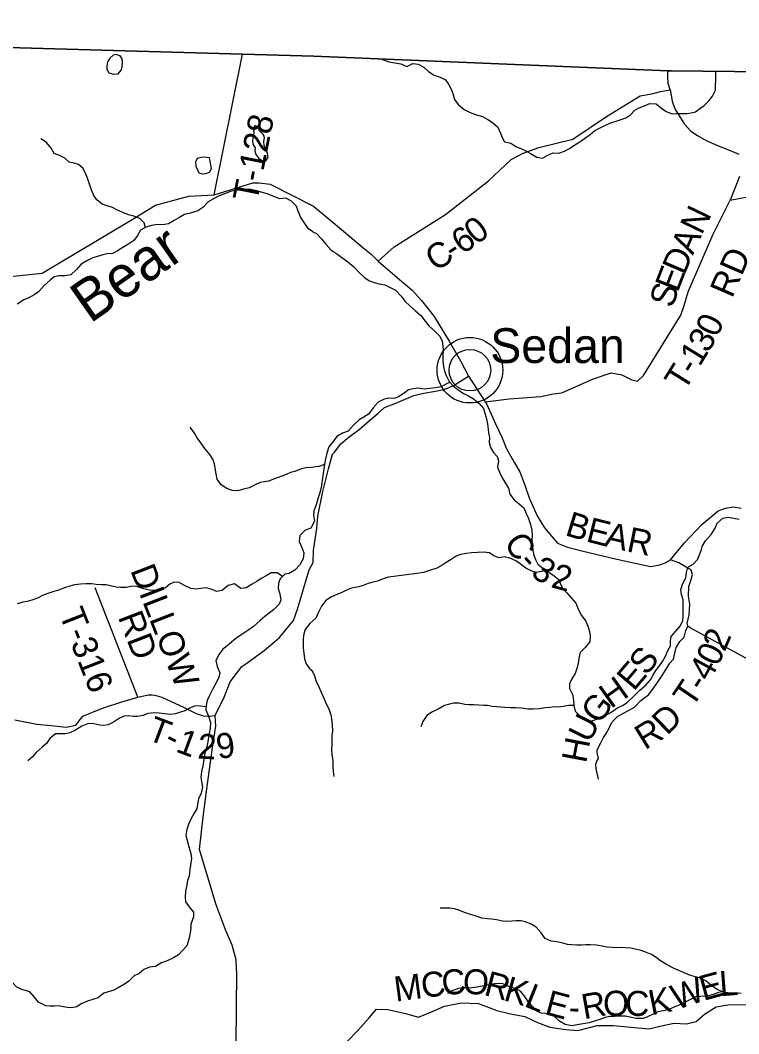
# Model space of a CAD drawing. Extents: x 1624196 to 2029251, y 146837 to 440034.
# Drawn here: x 1787257 to 1795865, y 337746 to 349890 of the extents above; entities that cross this region are included whole.
import ezdxf

# ---------------------------------------------------------------- set-up
doc = ezdxf.new("R2010")
doc.units = 0
for name, color, linetype in [('GM_X_Adjacent_County', 7, 'Continuous'), ('GM_X_County', 7, 'Continuous'), ('GM_X_County_Road', 7, 'Continuous'), ('GM_X_County_Road_Text', 7, 'Continuous'), ('GM_X_Minor_Lake', 7, 'Continuous'), ('GM_X_Minor_River', 7, 'Continuous'), ('GM_X_Minor_River_Text', 7, 'Continuous'), ('GM_X_Township', 7, 'Continuous'), ('GM_X_Township_Road', 7, 'Continuous'), ('GM_X_Township_Road_Text', 7, 'Continuous'), ('GM_X_Township_ROW', 7, 'Continuous'), ('GM_X_Unincorporated', 7, 'Continuous'), ('GM_X_Unincorporated_Location', 7, 'Continuous'), ('GM_X_Unincorporated_Text', 7, 'Continuous')]:
    doc.layers.add(name, color=color, linetype=linetype)

msp = doc.modelspace()

# ---------------------------------------------------------------- linework, layer by layer
at = {"layer": 'GM_X_Adjacent_County'}
msp.add_lwpolyline([(1826336, 348649), (1819510, 348957), (1818598, 348960), (1813935, 349079), (1813587, 349087), (1795056, 349285), (1795014, 349286), (1790774, 349462), (1789921, 349486), (1783877, 349656), (1782423, 349710), (1777594, 349890)], dxfattribs=at)
at = {"layer": 'GM_X_County'}
msp.add_lwpolyline([(1777594, 349890), (1782423, 349710), (1783877, 349656), (1789921, 349486), (1790774, 349462), (1795014, 349286), (1795056, 349285), (1813587, 349087), (1813935, 349079), (1818598, 348960), (1819510, 348957), (1826336, 348649)], dxfattribs=at)
at = {"layer": 'GM_X_County_Road'}
for points in [[(1795045, 349055), (1795021, 349131), (1795016, 349225), (1795014, 349286)], [(1791545, 347003), (1791738, 347176), (1792352, 347562), (1792865, 347968), (1793140, 348222), (1793281, 348298), (1793469, 348364), (1793877, 348466), (1794281, 348737), (1794684, 348983), (1794824, 349007), (1794929, 349036), (1795045, 349055)], [(1785944, 346695), (1787517, 346859), (1788598, 347504), (1788875, 347676), (1789278, 347783), (1789579, 347799), (1790043, 347944), (1790118, 347943), (1790249, 347925), (1790769, 347664), (1790981, 347486), (1791230, 347278), (1791361, 347166), (1791460, 347088), (1791545, 347003), (1791802, 346782), (1791951, 346658), (1792065, 346532), (1792217, 346341), (1792397, 346044), (1792532, 345811), (1792629, 345625)], [(1789481, 340591), (1789564, 341205), (1789598, 341431), (1789592, 341558), (1789700, 341780), (1789770, 341962), (1789913, 342147), (1789971, 342188), (1790178, 342337), (1790308, 342448), (1790361, 342493), (1790530, 342696), (1790580, 342834), (1790717, 343306), (1790768, 343393), (1790772, 343538), (1790812, 343806), (1790821, 343946), (1790883, 344242), (1790950, 344517), (1790998, 344691), (1791021, 344713), (1791098, 344814), (1791196, 344899), (1791316, 344985), (1791442, 345093), (1791543, 345182), (1791619, 345251), (1791758, 345303), (1791972, 345394), (1792092, 345423), (1792231, 345447), (1792330, 345467), (1792396, 345490), (1792457, 345517), (1792530, 345564), (1792629, 345625)], [(1792629, 345625), (1792826, 345317), (1792846, 345285), (1792951, 345053), (1793029, 344885), (1793083, 344754), (1793177, 344588), (1793243, 344481), (1793301, 344318), (1793355, 344169), (1793450, 343951), (1793538, 343809), (1793625, 343703), (1793694, 343626), (1793813, 343578), (1793985, 343534), (1794405, 343431), (1794807, 343345), (1794921, 343365), (1794984, 343390), (1795047, 343425), (1795212, 343624), (1795422, 343847), (1795617, 344010), (1795706, 344043), (1795798, 344060), (1795896, 344042)], [(1789730, 338956), (1789710, 339003), (1789602, 339291), (1789404, 339954), (1789448, 340341), (1789481, 340590), (1789481, 340591)], [(1789849, 338514), (1789844, 338632), (1789794, 338808), (1789730, 338955), (1789730, 338956)], [(1789841, 337196), (1789850, 338484), (1789849, 338514), (1789849, 338514)]]:
    msp.add_lwpolyline(points, dxfattribs=at)
at = {"layer": 'GM_X_Minor_Lake'}
for points in [[(1788424, 349474), (1788408, 349480), (1788368, 349474), (1788331, 349435), (1788303, 349391), (1788292, 349345), (1788294, 349305), (1788317, 349262), (1788359, 349250)], [(1788359, 349250), (1788385, 349243), (1788431, 349249), (1788464, 349291), (1788476, 349331), (1788483, 349383), (1788479, 349429), (1788452, 349463), (1788424, 349474)], [(1790173, 348508), (1790168, 348523), (1790122, 348565), (1790107, 348608), (1790069, 348628), (1790050, 348582), (1790054, 348538), (1790048, 348498), (1790041, 348450), (1790044, 348406), (1790070, 348361), (1790068, 348327)], [(1790068, 348327), (1790079, 348281), (1790115, 348234), (1790154, 348210), (1790197, 348207), (1790225, 348251), (1790220, 348295), (1790198, 348344), (1790179, 348390), (1790173, 348438), (1790182, 348482), (1790173, 348508)], [(1789527, 348224), (1789522, 348243), (1789470, 348248), (1789424, 348246), (1789377, 348235), (1789355, 348189), (1789362, 348141), (1789382, 348098)], [(1789382, 348098), (1789395, 348062), (1789435, 348050), (1789480, 348055), (1789524, 348069), (1789546, 348115), (1789541, 348159), (1789533, 348199), (1789527, 348224)]]:
    msp.add_lwpolyline(points, dxfattribs=at)
at = {"layer": 'GM_X_Minor_River'}
for points in [[(1791590, 349429), (1791606, 349417), (1791676, 349391), (1791746, 349382), (1791816, 349370), (1791888, 349337), (1791960, 349372), (1792026, 349364), (1792092, 349329), (1792149, 349275), (1792217, 349232), (1792287, 349207), (1792353, 349177), (1792388, 349124), (1792420, 349064), (1792441, 349012), (1792461, 348941), (1792504, 348879), (1792574, 348822), (1792648, 348784), (1792725, 348759), (1792795, 348736), (1792859, 348700), (1792913, 348667), (1792978, 348608), (1793012, 348538), (1793029, 348486), (1793059, 348433), (1793133, 348419), (1793195, 348378), (1793264, 348348), (1793316, 348327), (1793370, 348295), (1793446, 348250), (1793514, 348237), (1793570, 348269), (1793640, 348300), (1793710, 348296), (1793779, 348321), (1793839, 348353), (1793902, 348398), (1793960, 348432), (1794018, 348472), (1794087, 348523), (1794141, 348571), (1794196, 348596), (1794260, 348630), (1794342, 348667), (1794397, 348683), (1794455, 348700), (1794511, 348722), (1794563, 348752), (1794622, 348813), (1794674, 348839), (1794743, 348868), (1794801, 348892), (1794875, 348889), (1794940, 348835), (1794996, 348796), (1795068, 348770), (1795120, 348775), (1795176, 348773), (1795244, 348772), (1795296, 348782), (1795347, 348793), (1795399, 348831), (1795453, 348867), (1795512, 348930), (1795552, 348982), (1795585, 349054), (1795586, 349110), (1795590, 349180), (1795591, 349252), (1795591, 349280)], [(1788756, 347409), (1788741, 347462), (1788690, 347515), (1788618, 347541), (1788554, 347560), (1788484, 347587), (1788423, 347616), (1788363, 347645), (1788299, 347665), (1788239, 347688), (1788174, 347739), (1788138, 347792), (1788111, 347858), (1788086, 347927), (1788062, 347999), (1788033, 348068), (1788006, 348118), (1787954, 348163), (1787902, 348176), (1787842, 348190), (1787789, 348239), (1787725, 348268), (1787661, 348295), (1787626, 348359), (1787570, 348426), (1787503, 348471)], [(1790762, 347354), (1790712, 347391), (1790659, 347468), (1790616, 347533), (1790590, 347595), (1790561, 347668), (1790508, 347724), (1790438, 347757), (1790368, 347750), (1790294, 347779), (1790228, 347808), (1790158, 347825), (1790086, 347848), (1790020, 347862), (1789954, 347865), (1789890, 347856), (1789826, 347849), (1789774, 347837), (1789705, 347812), (1789639, 347785), (1789572, 347749), (1789506, 347716), (1789443, 347646), (1789386, 347605), (1789332, 347591), (1789280, 347574), (1789225, 347561), (1789155, 347523), (1789102, 347492), (1789034, 347452), (1788964, 347439), (1788898, 347442), (1788831, 347431), (1788763, 347413), (1788698, 347376), (1788662, 347310), (1788617, 347253), (1788544, 347205), (1788486, 347168), (1788421, 347126), (1788365, 347095), (1788298, 347090), (1788246, 347080), (1788194, 347065), (1788126, 347044), (1788053, 347006), (1787987, 346967), (1787930, 346905), (1787861, 346838), (1787791, 346829), (1787720, 346828), (1787664, 346814), (1787614, 346777), (1787547, 346717), (1787474, 346638), (1787423, 346600), (1787351, 346561), (1787298, 346542), (1787220, 346490)], [(1790762, 347354), (1790805, 347336), (1790866, 347271), (1790918, 347207), (1790979, 347138), (1791051, 347091), (1791123, 347039), (1791182, 346996), (1791252, 346937), (1791319, 346869), (1791383, 346808), (1791435, 346771), (1791497, 346747), (1791556, 346730), (1791624, 346718), (1791690, 346689), (1791752, 346655), (1791821, 346584), (1791863, 346525), (1791925, 346469), (1791992, 346410), (1792056, 346353), (1792107, 346285), (1792157, 346224), (1792222, 346166), (1792284, 346103), (1792311, 346043), (1792321, 345991), (1792322, 345936), (1792318, 345876), (1792321, 345810), (1792327, 345742), (1792340, 345684), (1792358, 345634), (1792395, 345563), (1792447, 345507), (1792498, 345464), (1792568, 345419), (1792620, 345393), (1792686, 345354), (1792753, 345302), (1792809, 345239), (1792828, 345169), (1792846, 345097), (1792859, 345026), (1792866, 344948), (1792880, 344892), (1792875, 344830), (1792891, 344770), (1792928, 344711), (1792972, 344661), (1792985, 344611), (1792975, 344536), (1793000, 344474), (1793032, 344406), (1793063, 344355), (1793105, 344285), (1793122, 344211), (1793176, 344144), (1793235, 344096), (1793289, 344047), (1793320, 343981), (1793346, 343920), (1793371, 343848), (1793385, 343782), (1793390, 343714), (1793388, 343659), (1793393, 343591), (1793399, 343535), (1793412, 343479), (1793430, 343427), (1793459, 343374), (1793527, 343316), (1793589, 343275), (1793652, 343233), (1793712, 343186), (1793731, 343134), (1793757, 343083), (1793805, 343029), (1793856, 342970), (1793914, 342904), (1793947, 342825), (1793982, 342757), (1794032, 342688), (1794061, 342620), (1794077, 342566), (1794086, 342514), (1794080, 342444), (1794025, 342376), (1793965, 342316), (1793950, 342242), (1793943, 342188), (1793931, 342134), (1793904, 342064), (1793868, 342007), (1793839, 341937), (1793839, 341883), (1793874, 341812), (1793886, 341744), (1793891, 341678), (1793906, 341610)], [(1792406, 345551), (1792371, 345539), (1792298, 345498), (1792234, 345486), (1792162, 345479), (1792096, 345471), (1792022, 345482), (1791968, 345475), (1791910, 345461), (1791855, 345423), (1791789, 345378), (1791735, 345358), (1791673, 345361), (1791616, 345351), (1791546, 345314), (1791487, 345248), (1791431, 345172), (1791366, 345129), (1791316, 345101), (1791247, 345034), (1791185, 344968), (1791116, 344941), (1791050, 344903), (1791005, 344843), (1790955, 344778), (1790930, 344704), (1790913, 344636), (1790903, 344570), (1790894, 344516), (1790886, 344460), (1790877, 344402), (1790871, 344349), (1790860, 344291), (1790840, 344215), (1790823, 344154), (1790801, 344082), (1790776, 344010), (1790769, 343958), (1790783, 343887), (1790737, 343806)], [(1790742, 344532), (1790680, 344529), (1790613, 344510), (1790547, 344484), (1790496, 344471), (1790444, 344449), (1790379, 344422), (1790303, 344395), (1790232, 344368), (1790182, 344358), (1790132, 344351), (1790063, 344320), (1790001, 344286), (1789931, 344271), (1789862, 344252), (1789794, 344255), (1789730, 344281), (1789662, 344324), (1789617, 344391), (1789604, 344455), (1789591, 344522), (1789583, 344574), (1789562, 344630), (1789528, 344685), (1789469, 344758), (1789420, 344825), (1789376, 344887), (1789343, 344942), (1789291, 345013)], [(1790902, 344567), (1790833, 344542), (1790742, 344532)], [(1793906, 341610), (1793968, 341547), (1794040, 341494), (1794090, 341492), (1794140, 341506), (1794208, 341533), (1794266, 341559), (1794345, 341602), (1794403, 341646), (1794474, 341681), (1794530, 341717), (1794603, 341786), (1794679, 341862), (1794752, 341923), (1794809, 341987), (1794835, 342039), (1794872, 342099), (1794916, 342156), (1794951, 342208), (1794985, 342262), (1795016, 342340), (1795046, 342394), (1795047, 342454), (1795057, 342506), (1795110, 342569), (1795163, 342631), (1795197, 342699), (1795200, 342749), (1795198, 342799), (1795201, 342875), (1795199, 342947), (1795180, 343008), (1795172, 343066), (1795191, 343134), (1795230, 343208), (1795238, 343272), (1795255, 343336), (1795319, 343371), (1795376, 343431), (1795417, 343535), (1795429, 343585), (1795466, 343652), (1795537, 343728), (1795583, 343804), (1795608, 343864), (1795674, 343923), (1795737, 343935), (1795805, 343922), (1795869, 343912)], [(1790737, 343806), (1790669, 343779), (1790606, 343717), (1790597, 343645), (1790632, 343572), (1790656, 343508), (1790645, 343436), (1790608, 343364), (1790547, 343301), (1790480, 343261), (1790428, 343252), (1790369, 343198), (1790351, 343144), (1790348, 343080), (1790365, 343016), (1790378, 342943), (1790360, 342892), (1790291, 342826), (1790240, 342787), (1790187, 342745), (1790131, 342698), (1790050, 342624), (1789995, 342585), (1789922, 342538), (1789866, 342502), (1789815, 342463), (1789750, 342405), (1789684, 342354), (1789639, 342294), (1789598, 342219), (1789617, 342148), (1789646, 342072), (1789636, 342017), (1789603, 341950), (1789564, 341878), (1789525, 341798), (1789494, 341740), (1789483, 341678), (1789479, 341628), (1789510, 341552), (1789535, 341477), (1789530, 341409), (1789519, 341345), (1789513, 341293), (1789500, 341225), (1789487, 341171), (1789470, 341107), (1789456, 341033), (1789443, 340956), (1789428, 340890), (1789421, 340818), (1789428, 340768), (1789440, 340700), (1789423, 340628), (1789394, 340562), (1789381, 340492), (1789372, 340442), (1789340, 340390), (1789299, 340316), (1789276, 340264), (1789251, 340192), (1789242, 340120), (1789262, 340048), (1789279, 339975), (1789300, 339907), (1789307, 339847), (1789296, 339767), (1789290, 339714), (1789279, 339636), (1789262, 339584), (1789254, 339530), (1789237, 339454), (1789232, 339384), (1789237, 339328), (1789279, 339267), (1789332, 339202), (1789331, 339148), (1789300, 339060), (1789300, 339010), (1789293, 338954), (1789280, 338892), (1789251, 338798), (1789206, 338746), (1789154, 338693), (1789085, 338653), (1789018, 338620), (1788950, 338597), (1788875, 338552), (1788805, 338542), (1788738, 338515), (1788678, 338462), (1788627, 338442), (1788558, 338377), (1788504, 338339), (1788429, 338294), (1788379, 338267), (1788258, 338232), (1788189, 338175), (1788139, 338159), (1788064, 338136), (1787986, 338105)], [(1793550, 343300), (1793507, 343286), (1793432, 343272), (1793380, 343291), (1793315, 343324), (1793247, 343376), (1793193, 343413), (1793124, 343445), (1793056, 343462), (1792989, 343450), (1792932, 343473), (1792880, 343509), (1792808, 343518), (1792736, 343513), (1792666, 343507), (1792601, 343500), (1792531, 343488), (1792481, 343469), (1792419, 343427), (1792348, 343386), (1792298, 343354), (1792248, 343326), (1792159, 343295), (1792087, 343274), (1792037, 343266), (1791981, 343258), (1791912, 343247), (1791856, 343241), (1791792, 343234), (1791734, 343226), (1791666, 343215), (1791606, 343195), (1791537, 343168), (1791481, 343156), (1791425, 343141), (1791367, 343117), (1791315, 343102), (1791264, 343094), (1791214, 343080), (1791158, 343057), (1791102, 343031), (1791051, 343010), (1790985, 342982), (1790917, 342939), (1790866, 342869), (1790829, 342799), (1790799, 342727), (1790726, 342660)], [(1790398, 343224), (1790336, 343267), (1790262, 343270), (1790201, 343232), (1790143, 343199), (1790092, 343164), (1790036, 343132), (1789965, 343089), (1789901, 343082), (1789825, 343137), (1789749, 343118), (1789674, 343056), (1789609, 343047), (1789556, 343070), (1789484, 343089), (1789421, 343083), (1789369, 343074), (1789301, 343083), (1789225, 343116), (1789161, 343153), (1789099, 343157), (1789049, 343132), (1788996, 343090), (1788926, 343061), (1788858, 343058), (1788801, 343061), (1788736, 343079), (1788642, 343109), (1788585, 343105), (1788525, 343094), (1788457, 343095), (1788407, 343099), (1788287, 343125), (1788229, 343126), (1788167, 343130), (1788115, 343137), (1788042, 343138), (1787978, 343135), (1787906, 343125), (1787850, 343110), (1787797, 343093), (1787713, 343062), (1787660, 343044), (1787586, 343021), (1787521, 342998), (1787463, 342966), (1787394, 342941), (1787338, 342924), (1787286, 342918), (1787219, 342899)], [(1790726, 342660), (1790670, 342590), (1790653, 342538), (1790646, 342482), (1790646, 342430), (1790647, 342369), (1790655, 342307), (1790664, 342239), (1790684, 342178), (1790722, 342121)], [(1790722, 342121), (1790742, 342105), (1790764, 342077), (1790783, 342034), (1790800, 341978), (1790834, 341903), (1790863, 341837), (1790893, 341767), (1790920, 341698), (1790955, 341638), (1790977, 341568), (1790984, 341518), (1790994, 341449), (1790999, 341375), (1790991, 341315), (1790990, 341265), (1790990, 341215), (1790987, 341149), (1790991, 341093), (1791000, 341015), (1791000, 340946), (1791005, 340894), (1791013, 340830)], [(1789482, 341662), (1789417, 341671), (1789353, 341676), (1789296, 341650), (1789230, 341617), (1789177, 341600), (1789115, 341578), (1789057, 341573), (1788983, 341580), (1788919, 341589), (1788865, 341593), (1788786, 341582), (1788728, 341561), (1788663, 341548), (1788611, 341548), (1788551, 341555), (1788501, 341552), (1788447, 341526), (1788374, 341481), (1788309, 341448), (1788259, 341440), (1788209, 341443), (1788137, 341460), (1788073, 341462), (1787996, 341431), (1787912, 341378), (1787849, 341353), (1787799, 341341), (1787745, 341338), (1787680, 341341), (1787610, 341285), (1787569, 341222), (1787518, 341178), (1787449, 341115), (1787405, 341063), (1787348, 341016)], [(1793891, 341681), (1793829, 341680), (1793763, 341669), (1793705, 341661), (1793655, 341664), (1793602, 341654), (1793550, 341651), (1793474, 341639), (1793404, 341634), (1793338, 341636), (1793264, 341647), (1793190, 341650), (1793136, 341650), (1793062, 341655), (1792968, 341663), (1792912, 341668), (1792856, 341678), (1792806, 341681), (1792750, 341683), (1792690, 341686), (1792632, 341688), (1792582, 341691), (1792514, 341707), (1792448, 341708), (1792398, 341696), (1792341, 341679), (1792263, 341637), (1792197, 341604), (1792130, 341560), (1792079, 341488), (1792057, 341425)], [(1795895, 338229), (1795829, 338236), (1795757, 338234), (1795681, 338243), (1795605, 338276), (1795542, 338318), (1795472, 338379), (1795396, 338416), (1795342, 338426), (1795266, 338453), (1795203, 338479), (1795129, 338510), (1795069, 338538), (1794999, 338577), (1794927, 338618), (1794874, 338658), (1794820, 338697), (1794762, 338721), (1794696, 338744), (1794624, 338761), (1794572, 338773), (1794516, 338777), (1794462, 338778), (1794404, 338776), (1794350, 338779), (1794288, 338785), (1794228, 338794), (1794160, 338808), (1794084, 338813), (1794030, 338810), (1793980, 338806), (1793926, 338806), (1793864, 338813), (1793814, 338817), (1793744, 338834), (1793686, 338846), (1793616, 338857), (1793544, 338888), (1793497, 338954), (1793439, 339021), (1793386, 339053), (1793310, 339088), (1793254, 339098), (1793198, 339097), (1793148, 339093), (1793088, 339092), (1793038, 339096), (1792962, 339109), (1792904, 339119), (1792854, 339124), (1792786, 339130), (1792706, 339157), (1792650, 339176), (1792578, 339200), (1792512, 339227), (1792458, 339241), (1792404, 339250), (1792354, 339250), (1792286, 339251)], [(1787986, 338105), (1787935, 338069), (1787871, 338058), (1787821, 338061), (1787771, 338067), (1787717, 338082), (1787666, 338076), (1787614, 338075), (1787562, 338080), (1787474, 338125), (1787427, 338186), (1787370, 338249), (1787276, 338274), (1787210, 338307), (1787151, 338372), (1787129, 338440)], [(1795668, 338249), (1795623, 338239), (1795557, 338216), (1795486, 338196), (1795406, 338193), (1795352, 338187), (1795286, 338156), (1795232, 338128), (1795151, 338089), (1795079, 338059), (1795020, 338034), (1794962, 338022), (1794894, 338007), (1794842, 337981), (1794771, 337950), (1794719, 337930), (1794635, 337929), (1794561, 337946), (1794509, 337958), (1794445, 337956), (1794377, 337951), (1794315, 337954), (1794263, 337942), (1794213, 337920), (1794138, 337895), (1794072, 337875), (1794002, 337864), (1793930, 337853), (1793864, 337841), (1793786, 337858), (1793718, 337896), (1793666, 337943), (1793615, 337981), (1793551, 337990), (1793497, 337994), (1793445, 338017), (1793387, 338081), (1793344, 338132), (1793302, 338194), (1793249, 338257), (1793181, 338288), (1793111, 338312), (1793037, 338343), (1792973, 338349), (1792911, 338338), (1792831, 338323), (1792752, 338307), (1792702, 338300), (1792632, 338292), (1792558, 338295), (1792506, 338287), (1792440, 338264), (1792377, 338228)]]:
    msp.add_lwpolyline(points, dxfattribs=at)
at = {"layer": 'GM_X_Township'}
msp.add_lwpolyline([(1777594, 349890), (1782423, 349710), (1783877, 349656), (1789921, 349486), (1790774, 349462), (1795014, 349286), (1795056, 349285), (1813587, 349087)], dxfattribs=at)
at = {"layer": 'GM_X_Township_Road'}
for points in [[(1789579, 347799), (1789921, 349486)], [(1795045, 349055), (1795066, 348919), (1795098, 348827), (1795159, 348733), (1795216, 348646), (1795293, 348561), (1795370, 348508), (1795474, 348448), (1795609, 348390), (1795763, 348331), (1795866, 348284)], [(1795876, 348017), (1795762, 347736), (1796180, 347814)], [(1792826, 345317), (1793116, 345355), (1793494, 345382), (1793643, 345415), (1793745, 345424), (1794115, 345589), (1794338, 345664), (1794464, 345640), (1794586, 345582), (1794654, 345567), (1794723, 345632), (1795173, 346357), (1795211, 346471), (1795258, 346638), (1795555, 347318), (1795762, 347736)], [(1795987, 342225), (1795380, 342558), (1795318, 342588), (1795287, 342606), (1795255, 342629), (1795247, 342660), (1795273, 342766), (1795280, 342894), (1795265, 342990), (1795268, 343104), (1795297, 343190), (1795311, 343248), (1795308, 343262), (1795305, 343272), (1795294, 343299), (1795288, 343308), (1795228, 343339), (1795148, 343388), (1795047, 343425)], [(1788664, 341777), (1788154, 343089)], [(1794185, 340797), (1794159, 340922), (1794155, 340978), (1794167, 341014), (1794186, 341046), (1794170, 341111), (1794168, 341146), (1794213, 341230), (1794246, 341296), (1794275, 341343), (1794315, 341417), (1794341, 341471), (1794374, 341509), (1794412, 341547), (1794617, 341661), (1794693, 341739), (1794788, 341810), (1794882, 341943), (1794956, 342052), (1795038, 342187), (1795084, 342236), (1795117, 342373), (1795160, 342445), (1795211, 342499), (1795230, 342578), (1795255, 342629)], [(1788266, 341655), (1788460, 341721), (1788664, 341777), (1788788, 341805), (1788832, 341807), (1788870, 341804), (1788952, 341779), (1789222, 341654), (1789363, 341583), (1789449, 341557), (1789530, 341551), (1789592, 341558)], [(1791054, 337531), (1791302, 337783), (1791438, 337938), (1791525, 338040), (1791659, 338035), (1791871, 337987), (1792030, 337945), (1792183, 338010), (1792340, 338075), (1792542, 338115), (1792749, 338110), (1792966, 338026), (1793132, 337984), (1793304, 337951), (1793455, 337879), (1793603, 337826), (1793793, 337798), (1793937, 337785), (1794169, 337843), (1794360, 337843), (1794618, 337819), (1794794, 337805), (1794918, 337838), (1795093, 337873), (1795241, 337866), (1795357, 337891), (1795454, 337982), (1795593, 338067), (1795733, 338092), (1796040, 338096)]]:
    msp.add_lwpolyline(points, dxfattribs=at)
at = {"layer": 'GM_X_Township_ROW'}
msp.add_lwpolyline([(1787190, 341507), (1787457, 341457), (1787628, 341439), (1787808, 341421), (1787922, 341443), (1788005, 341550), (1788200, 341632), (1788266, 341655)], dxfattribs=at)
at = {"layer": 'GM_X_Unincorporated'}
for radius in [393, 249]:
    msp.add_circle((1792644, 345697), radius, dxfattribs=at)
at = {"layer": 'GM_X_Unincorporated_Location'}
msp.add_line((1792644, 345697), (1792644, 345697), dxfattribs=at)

# ---------------------------------------------------------------- texts
at = {"layer": 'GM_X_County_Road_Text'}
for s, rotation, p in [('0', 37.7255, (1792722, 347192)), ('6', 34.5176, (1792555, 347077)), ('C', 31.9859, (1792230, 346872)), ('-', 32.7584, (1792443, 347005)), ('B', 343.0611, (1793772, 343723)), ('E', 345.9349, (1794023, 343647)), ('A', 346.5598, (1794244, 343592)), ('R', 348.4575, (1794512, 343528)), ('C', 303.6013, (1793043, 343628)), ('-', 312.1308, (1793209, 343385)), ('3', 327.9218, (1793360, 343235)), ('2', 344.6339, (1793604, 343099))]:
    msp.add_text(s, height=300, rotation=rotation, dxfattribs=at).set_placement(p)
at = {"layer": 'GM_X_Minor_River_Text'}
msp.add_text('Bear', height=500, rotation=34.9977, dxfattribs=at).set_placement((1788092, 346249))
at = {"layer": 'GM_X_Township_Road_Text'}
for s, rotation, p in [('T-128', 78.6909, (1790094, 347701)), ('N', 64.2756, (1795422, 347308)), ('A', 66.2576, (1795317, 347068)), ('D', 66.7617, (1795213, 346826)), ('RD', 66.5401, (1795785, 346550)), ('E', 68.8862, (1795134, 346620)), ('S', 72.7401, (1795075, 346432)), ('0', 64.779, (1795605, 346079)), ('3', 59.2465, (1795496, 345892)), ('1', 58.484, (1795397, 345731)), ('T', 58.2454, (1795214, 345434)), ('-', 58.2873, (1795332, 345625)), ('DILLOW', 291.2511, (1788572, 343300)), ('T-316', 291.5413, (1787717, 342780)), ('RD', 291.0724, (1788424, 342741)), ('2', 66.8669, (1795697, 342314)), ('S', 52.7451, (1794764, 342026)), ('0', 64.8046, (1795613, 342136)), ('4', 61.2748, (1795515, 341956)), ('E', 49.5179, (1794607, 341841)), ('H', 35.4331, (1794333, 341634)), ('T', 55.8963, (1795307, 341640)), ('-', 57.3301, (1795437, 341833)), ('G', 52.4809, (1794189, 341441)), ('D', 44.1649, (1795005, 341313)), ('T', 339.2579, (1788762, 341277)), ('U', 63.1531, (1794078, 341217)), ('R', 31.9437, (1794742, 341141)), ('-', 333.0021, (1788964, 341201)), ('1', 339.4262, (1789107, 341131)), ('2', 356.5109, (1789375, 341045)), ('9', 8.1346, (1789626, 341037)), ('H', 79.3459, (1794036, 340979)), ('M', 7.4434, (1791755, 338130)), ('C', 7.4131, (1792078, 338172)), ('C', 5.9941, (1792320, 338203)), ('O', 355.986, (1792551, 338229)), ('R', 345.1269, (1792800, 338213)), ('E', 15.3855, (1795441, 338138)), ('L', 4.2896, (1795643, 338195)), ('K', 343.8765, (1793036, 338150)), ('L', 338.08, (1793282, 338079)), ('W', 18.7821, (1795117, 338028)), ('E', 345.0172, (1793528, 337983)), ('R', 10.2081, (1794011, 337918)), ('O', 0.1129, (1794239, 337961)), ('C', 359.3755, (1794502, 337961)), ('K', 11.2987, (1794817, 337965)), ('-', 359.6098, (1793827, 337914))]:
    msp.add_text(s, height=300, rotation=rotation, dxfattribs=at).set_placement(p)
at = {"layer": 'GM_X_Unincorporated_Text'}
msp.add_text('Sedan', height=417, rotation=0, dxfattribs=at).set_placement((1792888, 345783))

doc.saveas('drawing.dxf')
